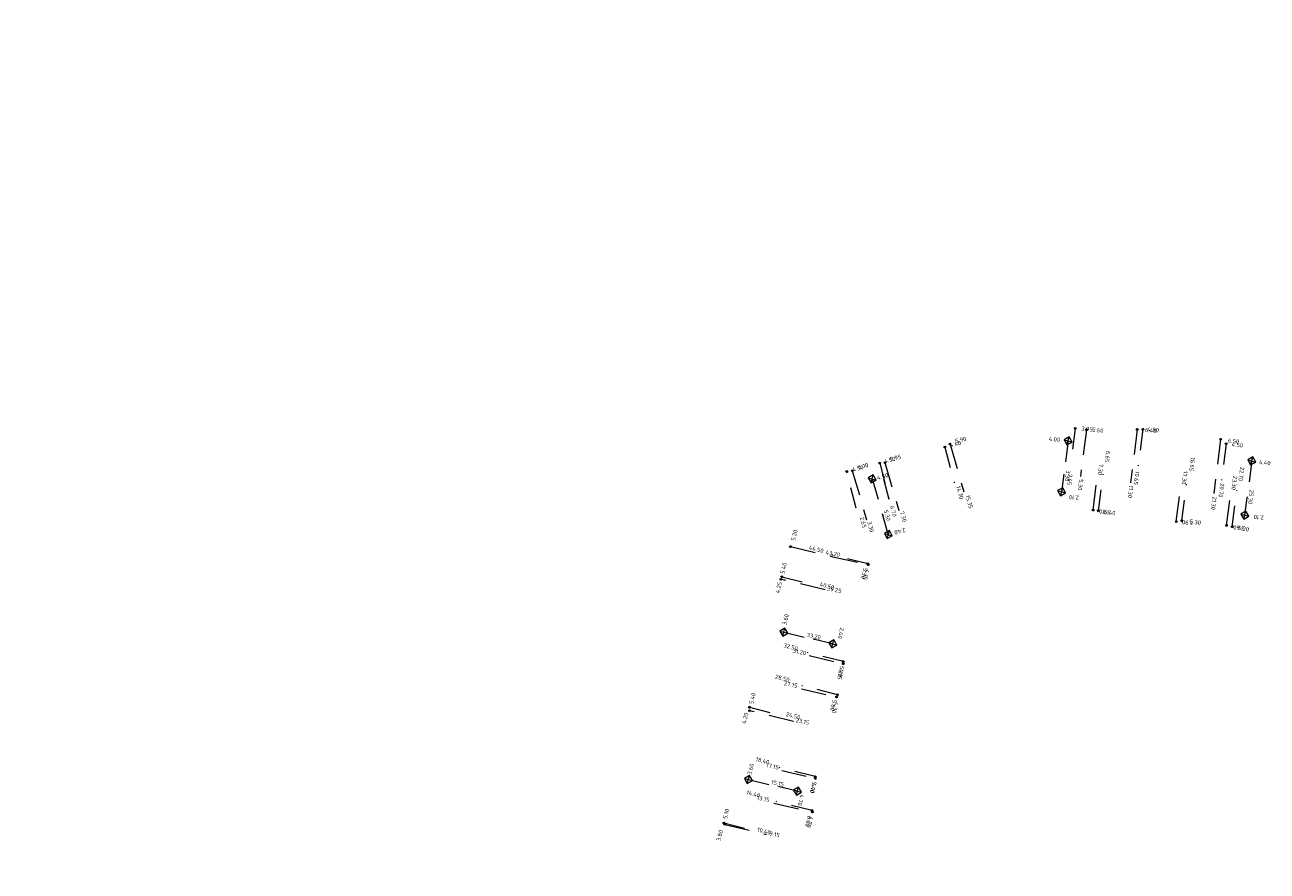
# Model space of a CAD drawing. Header units: inches. Extents: x 0 to 191500, y 0 to 342750.
# Tile 519 of 547: x 189277 to 189424, y 335433 to 335534. Entities that reach past the tile are written whole.
import ezdxf

# ---------------------------------------------------------------- set-up
doc = ezdxf.new("R2010")
doc.units = ezdxf.units.IN
doc.header["$MEASUREMENT"] = 0
for name, pattern in [('RI-HWA_HUISAANSLUITING', [4.8, 3, -1.8]), ('RI-HWA_KOLKAANSLUITING', [4.3, 2.5, -1.8]), ('RI-VWA_HUISAANSLUITING', [6.1, 2.5, -1.8, 0, -1.8])]:
    doc.linetypes.add(name, pattern=pattern)
for name, color, linetype, lineweight in [('ECW', 150, 'Continuous', 20), ('N-WE-RI-HWA-MAATVOERING-T25', 151, 'Continuous', 20), ('N-WE-RI-HWA_HUISAANSLUITING', 150, 'RI-HWA_HUISAANSLUITING', 20), ('N-WE-RI-HWA_KOLK-S', 150, 'Continuous', 20), ('N-WE-RI-HWA_KOLKAANSLUITING', 150, 'RI-HWA_KOLKAANSLUITING', 20), ('N-WE-RI-HWA_RIOOLPUT_ONTSTOPPINGSPUT-G', 150, 'Continuous', 20), ('N-WE-RI-VWA-MAATVOERING-T25', 30, 'Continuous', 20), ('N-WE-RI-VWA_HUISAANSLUITING', 20, 'RI-VWA_HUISAANSLUITING', 20), ('N-WE-RI-VWA_RIOOLPUT_ONTSTOPPINGSPUT-G', 30, 'Continuous', 20)]:
    doc.layers.add(name, color=color, linetype=linetype, lineweight=lineweight)
doc.styles.add('ISO', font='isocpeur.ttf', dxfattribs={"height": 2.5})
picture_1 = doc.add_image_def('image1.ecw', size_in_pixel=(220000, 285000))

msp = doc.modelspace()

# ---------------------------------------------------------------- linework, layer by layer
at = {"layer": 'N-WE-RI-HWA_HUISAANSLUITING'}
for p, q in [((189409.02975, 335485.63394), (189408.22027, 335479.2876)), ((189402.97888, 335485.59953), (189402.27058, 335480.04649)), ((189418.95855, 335484.46828), (189418.13642, 335478.02279)), ((189386.74082, 335483.88337), (189388.38232, 335478.21632)), ((189378.99474, 335481.69173), (189380.65015, 335475.97665)), ((189375.11094, 335480.72292), (189376.80808, 335474.86377)), ((189403.77318, 335476.02539), (189404.25381, 335479.79353)), ((189413.67668, 335474.66142), (189414.16996, 335478.52872)), ((189419.66431, 335474.20001), (189420.11965, 335477.76983)), ((189367.7507, 335471.69693), (189372.80751, 335470.48507)), ((189372.80779, 335470.4798), (189377.00043, 335469.52494)), ((189371.86394, 335466.54132), (189366.61208, 335467.79748)), ((189369.98789, 335458.71298), (189374.02249, 335457.74115)), ((189369.04404, 335454.77449), (189373.22828, 335453.78348)), ((189368.11184, 335450.88463), (189362.86001, 335452.14097)), ((189366.71354, 335445.04985), (189370.70194, 335444.09978)), ((189365.78134, 335441.15999), (189370.35876, 335440.09358)), ((189359.92778, 335438.61814), (189364.88735, 335437.42959))]:
    msp.add_line(p, q, dxfattribs=at)
at = {"layer": 'N-WE-RI-HWA_KOLK-S'}
for p, q in [((189400.92416, 335484.74067), (189400.31852, 335484.3968)), ((189400.31852, 335484.3968), (189401.26804, 335484.13503)), ((189400.31852, 335484.3968), (189400.6624, 335483.79116)), ((189400.6624, 335483.79116), (189400.92416, 335484.74067)), ((189401.26804, 335484.13503), (189400.92416, 335484.74067)), ((189400.6624, 335483.79116), (189401.26804, 335484.13503)), ((189422.79028, 335482.35472), (189422.18464, 335482.01085)), ((189422.18464, 335482.01085), (189423.13415, 335481.74909)), ((189422.18464, 335482.01085), (189422.52851, 335481.40521)), ((189422.52851, 335481.40521), (189422.79028, 335482.35472)), ((189422.52851, 335481.40521), (189423.13415, 335481.74909)), ((189423.13415, 335481.74909), (189422.79028, 335482.35472)), ((189377.60801, 335480.21729), (189377.00237, 335479.87342)), ((189377.00237, 335479.87342), (189377.95188, 335479.61165)), ((189377.00237, 335479.87342), (189377.34625, 335479.26778)), ((189377.34625, 335479.26778), (189377.60801, 335480.21729)), ((189377.95188, 335479.61165), (189377.60801, 335480.21729)), ((189377.34625, 335479.26778), (189377.95188, 335479.61165)), ((189400.15263, 335478.69182), (189399.54699, 335478.34795)), ((189399.54699, 335478.34795), (189400.4965, 335478.08618)), ((189399.54699, 335478.34795), (189399.89086, 335477.74231)), ((189399.89086, 335477.74231), (189400.15263, 335478.69182)), ((189400.4965, 335478.08618), (189400.15263, 335478.69182)), ((189399.89086, 335477.74231), (189400.4965, 335478.08618)), ((189421.96815, 335475.90923), (189421.36251, 335475.56535)), ((189421.36251, 335475.56535), (189422.31202, 335475.30359)), ((189421.36251, 335475.56535), (189421.70638, 335474.95972)), ((189421.70638, 335474.95972), (189421.96815, 335475.90923)), ((189421.70638, 335474.95972), (189422.31202, 335475.30359)), ((189422.31202, 335475.30359), (189421.96815, 335475.90923)), ((189379.52773, 335473.58972), (189378.92209, 335473.24585)), ((189378.92209, 335473.24585), (189379.8716, 335472.98408)), ((189378.92209, 335473.24585), (189379.26597, 335472.64021)), ((189379.26597, 335472.64021), (189379.52773, 335473.58972)), ((189379.26597, 335472.64021), (189379.8716, 335472.98408)), ((189379.8716, 335472.98408), (189379.52773, 335473.58972)), ((189367.08159, 335461.97156), (189366.47595, 335461.62768)), ((189366.81982, 335461.02204), (189367.08159, 335461.97156)), ((189367.42546, 335461.36592), (189367.08159, 335461.97156)), ((189366.47595, 335461.62768), (189367.42546, 335461.36592)), ((189366.47595, 335461.62768), (189366.81982, 335461.02204)), ((189366.81982, 335461.02204), (189367.42546, 335461.36592)), ((189372.91637, 335460.57326), (189372.31074, 335460.22938)), ((189372.65461, 335459.62374), (189372.91637, 335460.57326)), ((189373.26025, 335459.96762), (189372.91637, 335460.57326)), ((189372.31074, 335460.22938), (189373.26025, 335459.96762)), ((189372.31074, 335460.22938), (189372.65461, 335459.62374)), ((189372.65461, 335459.62374), (189373.26025, 335459.96762)), ((189362.87228, 335444.43923), (189362.26664, 335444.09535)), ((189362.61051, 335443.48972), (189362.87228, 335444.43923)), ((189363.21615, 335443.83359), (189362.87228, 335444.43923)), ((189362.26664, 335444.09535), (189363.21615, 335443.83359)), ((189362.26664, 335444.09535), (189362.61051, 335443.48972)), ((189362.61051, 335443.48972), (189363.21615, 335443.83359)), ((189368.70706, 335443.04093), (189368.10143, 335442.69705)), ((189368.4453, 335442.09142), (189368.70706, 335443.04093)), ((189369.05094, 335442.43529), (189368.70706, 335443.04093)), ((189368.10143, 335442.69705), (189369.05094, 335442.43529)), ((189368.10143, 335442.69705), (189368.4453, 335442.09142)), ((189368.4453, 335442.09142), (189369.05094, 335442.43529))]:
    msp.add_line(p, q, dxfattribs=at)
at = {"layer": 'N-WE-RI-HWA_KOLKAANSLUITING'}
for p, q in [((189400.79328, 335484.26591), (189400.28736, 335480.29946)), ((189422.65939, 335481.87997), (189422.10288, 335477.51686)), ((189377.47713, 335479.74253), (189378.72912, 335475.42021)), ((189400.28736, 335480.29946), (189400.02174, 335478.21707)), ((189421.83726, 335475.43447), (189422.10288, 335477.51686)), ((189379.39685, 335473.11497), (189378.72912, 335475.42021)), ((189366.9507, 335461.4968), (189370.45158, 335460.65782)), ((189372.78549, 335460.0985), (189370.45158, 335460.65782)), ((189362.74139, 335443.96447), (189366.24227, 335443.12549)), ((189368.57618, 335442.56617), (189366.24227, 335443.12549))]:
    msp.add_line(p, q, dxfattribs=at)
at = {"layer": 'N-WE-RI-HWA_RIOOLPUT_ONTSTOPPINGSPUT-G'}
for p, q in [((189402.95834, 335485.6974), (189402.99942, 335485.50167)), ((189409.12762, 335485.65448), (189408.93189, 335485.6134)), ((189409.00921, 335485.73181), (189409.05029, 335485.53607)), ((189403.07675, 335485.62007), (189402.88101, 335485.579)), ((189419.05642, 335484.48882), (189418.86068, 335484.44775)), ((189418.93801, 335484.56615), (189418.97909, 335484.37042)), ((189386.83868, 335483.90391), (189386.64295, 335483.86283)), ((189386.72028, 335483.98124), (189386.76135, 335483.78551)), ((189379.09261, 335481.71226), (189378.89687, 335481.67119)), ((189378.9742, 335481.78959), (189379.01528, 335481.59386)), ((189375.20881, 335480.74346), (189375.01307, 335480.70238)), ((189375.0904, 335480.82079), (189375.13148, 335480.62505)), ((189403.87105, 335476.04593), (189403.67532, 335476.00486)), ((189403.75265, 335476.12326), (189403.79372, 335475.92753)), ((189413.77455, 335474.68196), (189413.57881, 335474.64088)), ((189413.65614, 335474.75929), (189413.69722, 335474.56355)), ((189419.76218, 335474.22055), (189419.56644, 335474.17948)), ((189419.64377, 335474.29788), (189419.68485, 335474.10215)), ((189367.84857, 335471.71747), (189367.65283, 335471.67639)), ((189367.73016, 335471.7948), (189367.77124, 335471.59906)), ((189377.09462, 335469.55235), (189376.89889, 335469.51127)), ((189376.97622, 335469.62967), (189377.01729, 335469.43394)), ((189366.58689, 335467.89237), (189366.62797, 335467.69664)), ((189366.7053, 335467.81504), (189366.50956, 335467.77397)), ((189374.12612, 335457.75273), (189373.93038, 335457.71166)), ((189374.00771, 335457.83006), (189374.04879, 335457.63433)), ((189373.33511, 335453.80511), (189373.13937, 335453.76403)), ((189373.2167, 335453.88244), (189373.25778, 335453.6867)), ((189362.96921, 335452.16818), (189362.77348, 335452.12711)), ((189362.85081, 335452.24551), (189362.89188, 335452.04978)), ((189370.8098, 335444.11072), (189370.61406, 335444.06965)), ((189370.69139, 335444.18805), (189370.73247, 335443.99232)), ((189370.45896, 335440.10666), (189370.26322, 335440.06558)), ((189370.34055, 335440.18399), (189370.38163, 335439.98825)), ((189360.02565, 335438.63868), (189359.82991, 335438.5976)), ((189359.90724, 335438.71601), (189359.94832, 335438.52027))]:
    msp.add_line(p, q, dxfattribs=at)
for centre in [(189402.97888, 335485.59953), (189409.02975, 335485.63394), (189418.95855, 335484.46828), (189386.74082, 335483.88337), (189378.99474, 335481.69173), (189375.11094, 335480.72292), (189403.77318, 335476.02539), (189413.67668, 335474.66142), (189419.66431, 335474.20001), (189367.7507, 335471.69693), (189376.99675, 335469.53181), (189366.60743, 335467.7945), (189374.02825, 335457.73219), (189373.23724, 335453.78457), (189362.87134, 335452.14765), (189370.71193, 335444.09018), (189370.36109, 335440.08612), (189359.92778, 335438.61814)]:
    msp.add_circle(centre, 0.1, dxfattribs=at)
at = {"layer": 'N-WE-RI-VWA_HUISAANSLUITING'}
for p, q in [((189401.65615, 335485.75421), (189401.13921, 335481.83819)), ((189409.71168, 335485.64906), (189409.0704, 335480.79121)), ((189386.14255, 335483.5421), (189387.24022, 335479.28121)), ((189419.62289, 335483.93723), (189419.03396, 335479.47594)), ((189378.37055, 335481.64317), (189379.49316, 335477.28545)), ((189379.49316, 335477.28545), (189378.37055, 335481.64317)), ((189404.39809, 335475.96114), (189405.1048, 335481.3147)), ((189375.57121, 335476.2751), (189374.4486, 335480.63282)), ((189414.32517, 335474.75156), (189415.0188, 335480.00597)), ((189420.33622, 335474.05892), (189421.01676, 335479.21419)), ((189376.96806, 335469.63828), (189371.82789, 335470.93004)), ((189366.73114, 335468.08651), (189370.85298, 335467.05067)), ((189374.04333, 335458.00016), (189368.90316, 335459.29192)), ((189373.35937, 335454.04767), (189367.92825, 335455.41254)), ((189362.87999, 335452.55683), (189366.95333, 335451.53317)), ((189370.70375, 335444.30099), (189365.46659, 335445.61712)), ((189370.31074, 335440.27538), (189364.49168, 335441.73775)), ((189359.83136, 335438.78454), (189363.51677, 335437.85837))]:
    msp.add_line(p, q, dxfattribs=at)
at = {"layer": 'N-WE-RI-VWA_RIOOLPUT_ONTSTOPPINGSPUT-G'}
for p, q in [((189401.73148, 335485.80251), (189401.55123, 335485.71585)), ((189401.59803, 335485.84931), (189401.68468, 335485.66905)), ((189409.787, 335485.69736), (189409.60675, 335485.6107)), ((189409.65355, 335485.74415), (189409.7402, 335485.5639)), ((189386.21788, 335483.59039), (189386.03763, 335483.50373)), ((189386.08442, 335483.63719), (189386.17108, 335483.45694)), ((189419.69822, 335483.98553), (189419.51796, 335483.89887)), ((189419.56476, 335484.03232), (189419.65142, 335483.85207)), ((189378.46116, 335481.68086), (189378.28091, 335481.59421)), ((189378.32771, 335481.72766), (189378.41437, 335481.54741)), ((189374.53872, 335480.67615), (189374.35847, 335480.58949)), ((189374.40527, 335480.72294), (189374.49192, 335480.54269)), ((189404.47342, 335476.00943), (189404.29317, 335475.92278)), ((189404.33996, 335476.05623), (189404.42662, 335475.87598)), ((189414.4005, 335474.79985), (189414.22025, 335474.71319)), ((189414.26704, 335474.84665), (189414.3537, 335474.66639)), ((189420.41155, 335474.10721), (189420.2313, 335474.02055)), ((189420.2781, 335474.15401), (189420.36475, 335473.97375)), ((189377.04339, 335469.68658), (189376.86314, 335469.59992)), ((189376.90993, 335469.73338), (189376.99659, 335469.55312)), ((189366.80647, 335468.1348), (189366.62622, 335468.04815)), ((189366.67302, 335468.1816), (189366.75967, 335468.00135)), ((189374.11865, 335458.04845), (189373.9384, 335457.9618)), ((189373.9852, 335458.09525), (189374.07186, 335457.915)), ((189373.4347, 335454.09596), (189373.25444, 335454.0093)), ((189373.30124, 335454.14276), (189373.3879, 335453.96251)), ((189362.95532, 335452.60512), (189362.77506, 335452.51846)), ((189362.82186, 335452.65192), (189362.90852, 335452.47167)), ((189370.77907, 335444.34929), (189370.59882, 335444.26263)), ((189370.64562, 335444.39608), (189370.73228, 335444.21583)), ((189370.38607, 335440.32367), (189370.20582, 335440.23702)), ((189370.25262, 335440.37047), (189370.33927, 335440.19022)), ((189359.90669, 335438.83283), (189359.72644, 335438.74618)), ((189359.77324, 335438.87963), (189359.85989, 335438.69938))]:
    msp.add_line(p, q, dxfattribs=at)
for centre in [(189401.64135, 335485.75918), (189409.69688, 335485.65403), (189386.12775, 335483.54706), (189419.60809, 335483.9422), (189378.37104, 335481.63753), (189374.4486, 335480.63282), (189404.38329, 335475.96611), (189414.31037, 335474.75652), (189420.32142, 335474.06388), (189376.95326, 335469.64325), (189366.71634, 335468.09148), (189374.02853, 335458.00513), (189373.34457, 335454.05263), (189362.86519, 335452.56179), (189370.68895, 335444.30596), (189370.29594, 335440.28035), (189359.81656, 335438.78951)]:
    msp.add_circle(centre, 0.1, dxfattribs=at)

# ---------------------------------------------------------------- texts
at = {"layer": 'N-WE-RI-HWA-MAATVOERING-T25', "style": 'ISO'}
for s, rotation, p in [('5.60', 354.1669937, (189403.641, 335485.36522)), ('6.40', 354.1669937, (189409.92616, 335485.32816)), ('5.90', 13.7567246, (189387.4059, 335483.98574)), ('4.00', 354.1669937, (189398.47825, 335484.28068)), ('6.50', 354.1669937, (189419.80291, 335484.05745)), ('6.10', 13.7567246, (189375.87275, 335480.89215)), ('5.95', 13.7567246, (189379.6446, 335481.83474)), ('7.30', 262.7311126, (189404.49936, 335481.55923)), ('4.40', 354.1669937, (189423.5068, 335481.51521)), ('4.50', 13.7567246, (189378.12145, 335479.63574)), ('3.30', 262.7311126, (189400.5745, 335480.78918)), ('5.30', 262.7311126, (189402.11992, 335479.74192)), ('17.30', 262.7311126, (189414.5297, 335480.71712)), ('23.30', 262.7311126, (189420.45388, 335480.15336)), ('11.30', 262.7311126, (189408.07883, 335478.99305)), ('25.30', 262.7311126, (189422.42484, 335478.47743)), ('15.35', 285.9946417, (189388.57014, 335477.7423)), ('2.10', 174.3887925, (189402.11189, 335477.72461)), ('21.30', 262.7311126, (189418.00509, 335477.6705)), ('5.30', 285.9946417, (189378.83817, 335475.99042)), ('7.30', 285.9946417, (189380.7588, 335475.82803)), ('3.80', 174.3887925, (189405.86653, 335476.00088)), ('2.10', 174.3887925, (189424.11332, 335475.35778)), ('3.30', 285.9946417, (189376.87394, 335474.61663)), ('2.40', 194.8528586, (189381.3586, 335473.92573)), ('3.90', 174.3887925, (189415.72692, 335474.73519)), ('3.60', 174.3887925, (189421.8254, 335474.10549)), ('5.20', 76.4992684, (189368.29324, 335472.3387)), ('43.20', 348.5925233, (189371.89641, 335470.78674)), ('5.40', 76.4992684, (189367.00779, 335468.39327)), ('4.15', 256.529761, (189376.65636, 335468.99878)), ('39.25', 348.5925233, (189372.06671, 335466.48465)), ('3.60', 76.4992684, (189367.25229, 335462.30399)), ('2.40', 256.529761, (189373.67313, 335462.09736)), ('33.20', 348.5925233, (189369.63031, 335460.94855)), ('31.20', 348.5925233, (189367.98143, 335459.06308)), ('4.15', 256.529761, (189373.61301, 335457.16492)), ('27.15', 348.5925233, (189366.94543, 335455.18668)), ('5.40', 76.4992684, (189363.3043, 335452.89057)), ('4.30', 256.529761, (189372.99039, 335453.21092)), ('23.15', 348.5925233, (189368.35098, 335450.79189)), ('3.60', 76.4992684, (189363.1002, 335444.49637)), ('17.15', 348.5925233, (189364.82993, 335445.43069)), ('15.15', 348.5925233, (189365.42829, 335443.41448)), ('4.10', 256.529761, (189370.33867, 335443.58712)), ('13.15', 348.5925233, (189363.70882, 335441.57423)), ('4.70', 256.529761, (189368.90759, 335442.22569)), ('5.10', 76.4992684, (189360.18002, 335439.22263)), ('4.70', 256.529761, (189369.97678, 335439.59925)), ('9.15', 348.5925233, (189365.18379, 335437.31772))]:
    msp.add_text(s, height=0.5, rotation=rotation, dxfattribs=at).set_placement(p)
at = {"layer": 'N-WE-RI-VWA-MAATVOERING-T25', "style": 'ISO'}
for s, rotation, p in [('3.95', 353.4280141, (189402.3427, 335485.52551)), ('4.90', 353.4280141, (189410.21805, 335485.42904)), ('4.40', 13.783918, (189386.75391, 335483.48789)), ('6.65', 262.8070933, (189405.32976, 335483.11044)), ('4.50', 353.4280141, (189420.23878, 335483.62948)), ('4.50', 13.783918, (189375.17051, 335480.59918)), ('4.50', 13.783918, (189378.96349, 335481.59139)), ('16.65', 263.1945434, (189415.4162, 335482.32537)), ('2.65', 263.7327072, (189400.82537, 335480.3664)), ('10.65', 262.870662, (189408.80065, 335480.68205)), ('22.70', 262.0150569, (189421.30065, 335481.19807)), ('14.70', 284.94017, (189387.46605, 335478.83494)), ('20.70', 263.4593983, (189418.90649, 335479.24772)), ('6.70', 284.0445171, (189379.58085, 335476.47931)), ('5.40', 354.4040702, (189405.04914, 335475.56288)), ('2.65', 284.6294664, (189375.9868, 335475.15861)), ('5.30', 353.0231759, (189415.25045, 335474.43379)), ('5.20', 350.5433791, (189420.97328, 335473.68884)), ('44.50', 345.5594684, (189369.88973, 335471.35996)), ('5.30', 256.3663232, (189376.44796, 335469.20308)), ('4.25', 76.3663232, (189366.41738, 335466.09671)), ('40.50', 345.5594684, (189371.19414, 335466.9903)), ('32.50', 345.5594684, (189366.88217, 335459.72627)), ('28.50', 345.5594684, (189365.87154, 335455.99274)), ('5.30', 256.3663232, (189373.67237, 335457.54246)), ('5.60', 256.3663232, (189372.77824, 335453.49984)), ('4.20', 76.3663232, (189362.42902, 335450.55805)), ('24.50', 345.5594684, (189367.17439, 335451.5205)), ('18.40', 345.5594684, (189363.55671, 335446.16719)), ('5.40', 256.3663232, (189370.37835, 335443.75861)), ('14.40', 345.5594684, (189362.46354, 335442.20866)), ('6.00', 256.3663232, (189369.79003, 335439.68713)), ('3.80', 76.3663232, (189359.40122, 335436.58978)), ('10.40', 345.5594684, (189363.74465, 335437.78403))]:
    msp.add_text(s, height=0.5, rotation=rotation, dxfattribs=at).set_placement(p)

# ---------------------------------------------------------------- pictures from other files: only their frames are drawn
at = {"layer": 'ECW'}
image = msp.add_image(picture_1, insert=(180500, 328500), size_in_units=(11000, 14250), dxfattribs=at)
image.dxf.flags = 7

doc.saveas('drawing.dxf')
